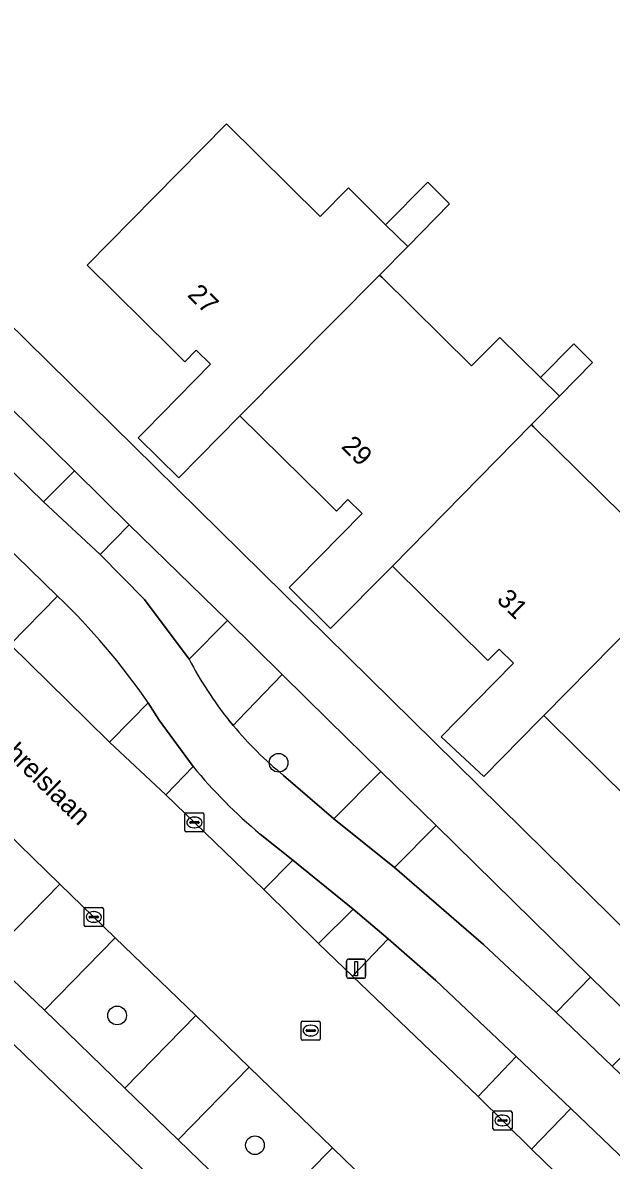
# Model space of a CAD drawing. Extents: x 157320 to 158835, y 386650 to 388491.
# Drawn here: x 157872.8 to 157903.6, y 387477 to 387536.5 of the extents above; entities that cross this region are included whole.
import ezdxf

# ---------------------------------------------------------------- set-up
doc = ezdxf.new("R2010")
doc.units = 0
for name, color, linetype in [('IMGEO_Berm_groen', 7, 'Continuous'), ('IMGEO_Boom', 7, 'Continuous'), ('IMGEO_Erf', 7, 'Continuous'), ('IMGEO_Fietspad_gesloten', 7, 'Continuous'), ('IMGEO_Groenvoorziening', 7, 'Continuous'), ('IMGEO_Kolk', 7, 'Continuous'), ('IMGEO_Lichtmast', 7, 'Continuous'), ('IMGEO_Openbare_ruimte_label', 7, 'Continuous'), ('IMGEO_Pand', 7, 'Continuous'), ('IMGEO_Pand_nummerreeks', 7, 'Continuous'), ('IMGEO_Parkeervlak_halfverhard', 7, 'Continuous'), ('IMGEO_Rijbaan_lokaal_gesloten', 7, 'Continuous'), ('IMGEO_Rioolput', 7, 'Continuous'), ('IMGEO_Voetpad_open', 7, 'Continuous')]:
    doc.layers.add(name, color=color, linetype=linetype)

msp = doc.modelspace()

# ---------------------------------------------------------------- linework, layer by layer
at = {"layer": 'IMGEO_Berm_groen'}
for points in [[(157853.173, 387531.642), (157857.936, 387526.985), (157862.876, 387522.154), (157873.857, 387511.432), (157875.472, 387513.059), (157859.604, 387528.685)], [(157909.34, 387472.1), (157901.446, 387479.676), (157899.39, 387477.558), (157919.818, 387457.675)]]:
    msp.add_lwpolyline(points, dxfattribs=at)
for points in [[(157878.341, 387510.233), (157876.822, 387508.674), (157879.15, 387506.326), (157881.471, 387503.202), (157883.485, 387505.216)], [(157894.394, 387494.486), (157892.213, 387492.301), (157896.869, 387488.269), (157900.667, 387484.7), (157902.476, 387486.556)], [(157891.885, 387488.557), (157890.054, 387490.107), (157888.236, 387488.307), (157890.016, 387486.599)], [(157877.604, 387488.619), (157873.909, 387484.817), (157878.107, 387480.75), (157881.821, 387484.541)], [(157884.617, 387481.834), (157880.901, 387478.042), (157885.243, 387473.836), (157888.971, 387477.618)]]:
    msp.add_lwpolyline(points, close=True, dxfattribs=at)
at = {"layer": 'IMGEO_Boom'}
for centre in [(157886.155, 387497.775), (157877.711, 387484.548), (157884.92, 387477.758)]:
    msp.add_circle(centre, 0.489, dxfattribs=at)
at = {"layer": 'IMGEO_Erf'}
for points in [[(157855.004, 387537.558), (157861.771, 387530.895), (157893.149, 387500), (157909.326, 387484.059), (157910.689, 387485.682), (157911.565, 387486.365), (157913.814, 387485.916), (157919.306, 387482.669), (157923.372, 387481.156), (157935.544, 387477.05), (157942.355, 387474.53), (157948.457, 387471.22), (157964.756, 387462.048), (157976.58, 387455.13), (157979.394, 387453.08), (157980.825, 387451.65), (157982.615, 387449.073)], [(157904.37, 387495.965), (157900.277, 387500), (157900.03, 387500.243), (157899.791, 387500), (157896.893, 387497.06), (157894.655, 387499.133), (157895.508, 387500), (157898.448, 387502.99), (157897.699, 387503.726), (157897.104, 387503.12), (157892.107, 387508.068), (157888.878, 387504.796), (157886.7, 387506.946), (157887.138, 387507.39), (157890.524, 387510.82), (157889.784, 387511.551), (157889.189, 387510.948), (157888.507, 387511.62), (157884.135, 387515.931), (157880.942, 387512.689), (157878.811, 387514.787), (157879.172, 387515.153), (157882.6, 387518.634), (157881.852, 387519.371), (157881.256, 387518.766), (157880.546, 387519.467), (157876.135, 387523.819), (157879.646, 387527.379), (157883.433, 387531.219), (157888.333, 387526.374), (157889.807, 387527.866), (157891.755, 387525.939), (157893.957, 387528.169), (157895.103, 387527.036), (157892.917, 387524.791), (157891.441, 387523.302), (157891.557, 387523.187), (157896.251, 387518.546), (157897.725, 387520.037), (157899.85, 387517.936), (157901.596, 387519.701), (157902.583, 387518.726), (157900.842, 387516.955), (157899.386, 387515.474), (157899.496, 387515.365), (157904.189, 387510.724)], [(157901.636, 387454.595), (157854.778, 387500)]]:
    msp.add_lwpolyline(points, dxfattribs=at)
at = {"layer": 'IMGEO_Fietspad_gesloten'}
for points in [[(157881.471, 387503.202), (157879.15, 387506.326), (157876.822, 387508.674), (157873.857, 387511.432), (157862.876, 387522.154), (157857.936, 387526.985), (157853.173, 387531.642), (157851.074, 387529.416), (157852.706, 387527.659), (157855.361, 387525.053), (157855.706, 387524.713), (157857.97, 387522.673), (157868.118, 387512.747), (157871.703, 387509.313), (157874.591, 387506.503)], [(157879.334, 387500.918), (157879.904, 387500), (157881.68, 387497.577)], [(157883.781, 387499.726), (157883.557, 387500)], [(157917.516, 387468.634), (157905.305, 387480.243), (157904.457, 387481.066), (157903.608, 387481.886), (157900.667, 387484.7), (157896.869, 387488.269), (157892.213, 387492.301), (157889.048, 387494.842), (157886.41, 387497.116)], [(157885.191, 387494.046), (157886.909, 387492.684), (157890.054, 387490.107), (157891.885, 387488.557), (157894.388, 387486.371), (157898.584, 387482.4), (157900.016, 387481.039), (157901.446, 387479.676), (157909.34, 387472.1)]]:
    msp.add_lwpolyline(points, dxfattribs=at)
for centre, radius, start, end in [((157849.299, 387480.218), 36.477, 34.57491, 46.10352), ((157898.888, 387512.268), 19.635, 207.49845, 218.66745), ((157898.905, 387512.331), 19.688, 219.8092, 230.60638), ((157902.232, 387514.501), 26.623, 219.47129, 230.20326)]:
    msp.add_arc(centre, radius, start, end, dxfattribs=at)
at = {"layer": 'IMGEO_Groenvoorziening'}
msp.add_lwpolyline([(157886.41, 387497.116), (157889.048, 387494.842), (157891.512, 387497.312), (157888.773, 387500), (157886.338, 387502.389), (157884.044, 387500), (157883.781, 387499.726)], dxfattribs=at)
msp.add_lwpolyline([(157870.986, 387487.615), (157874.72, 387491.417), (157870.434, 387495.566), (157866.787, 387491.719)], close=True, dxfattribs=at)
msp.add_arc((157898.905, 387512.331), 19.688, 219.8092, 230.60638, dxfattribs=at)
at = {"layer": 'IMGEO_Kolk'}
for p, q in [((157881.251, 387494.226), (157881.251, 387495.078)), ((157881.326, 387495.152), (157882.178, 387495.152)), ((157881.739, 387494.932), (157881.764, 387494.932)), ((157882.252, 387495.078), (157882.252, 387494.226)), ((157881.51, 387494.646), (157881.51, 387494.658)), ((157881.948, 387494.609), (157881.55, 387494.609)), ((157881.553, 387494.695), (157881.951, 387494.695)), ((157881.762, 387494.372), (157881.737, 387494.372)), ((157881.994, 387494.658), (157881.994, 387494.646)), ((157882.178, 387494.152), (157881.326, 387494.152)), ((157875.988, 387489.277), (157875.988, 387490.129)), ((157876.063, 387490.203), (157876.915, 387490.203)), ((157876.989, 387490.129), (157876.989, 387489.277)), ((157876.247, 387489.697), (157876.247, 387489.709)), ((157876.685, 387489.66), (157876.287, 387489.66)), ((157876.29, 387489.746), (157876.688, 387489.746)), ((157876.476, 387489.983), (157876.501, 387489.983)), ((157876.731, 387489.709), (157876.731, 387489.697)), ((157876.915, 387489.203), (157876.063, 387489.203)), ((157876.499, 387489.423), (157876.474, 387489.423)), ((157897.367, 387478.625), (157897.367, 387479.477)), ((157897.442, 387479.551), (157898.294, 387479.551)), ((157898.368, 387479.477), (157898.368, 387478.625)), ((157897.626, 387479.045), (157897.626, 387479.057)), ((157898.064, 387479.008), (157897.666, 387479.008)), ((157897.669, 387479.094), (157898.067, 387479.094)), ((157897.855, 387479.331), (157897.88, 387479.331)), ((157898.11, 387479.057), (157898.11, 387479.045)), ((157898.294, 387478.551), (157897.442, 387478.551)), ((157897.878, 387478.771), (157897.853, 387478.771))]:
    msp.add_line(p, q, dxfattribs=at)
for points in [[(157881.251, 387494.226), (157881.251, 387495.078)], [(157881.326, 387495.152), (157882.178, 387495.152)], [(157882.252, 387495.078), (157882.252, 387494.226)], [(157882.178, 387494.152), (157881.326, 387494.152)], [(157875.988, 387489.277), (157875.988, 387490.129)], [(157876.063, 387490.203), (157876.915, 387490.203)], [(157876.989, 387490.129), (157876.989, 387489.277)], [(157876.915, 387489.203), (157876.063, 387489.203)], [(157897.367, 387478.625), (157897.367, 387479.477)], [(157897.442, 387479.551), (157898.294, 387479.551)], [(157898.368, 387479.477), (157898.368, 387478.625)], [(157898.294, 387478.551), (157897.442, 387478.551)]]:
    msp.add_lwpolyline(points, dxfattribs=at)
for centre, radius, start, end in [((157881.328, 387495.076), 0.0765, 91.55205, 178.44795), ((157881.328, 387495.076), 0.0765, 91.55205, 178.44795), ((157882.176, 387495.076), 0.0765, 1.55205, 88.44795), ((157882.176, 387495.076), 0.0765, 1.55205, 88.44795), ((157881.55, 387494.655), 0.0403, 85.87752, 175.75265), ((157881.547, 387494.645), 0.0366, 178.93798, 274.71019), ((157881.951, 387494.652), 0.043, 264.86636, 352.45326), ((157881.955, 387494.657), 0.0386, 1.73085, 96.63898), ((157881.328, 387494.228), 0.0765, 181.55205, 268.44795), ((157881.328, 387494.228), 0.0765, 181.55205, 268.44795), ((157882.176, 387494.228), 0.0765, 271.55205, 358.44795), ((157882.176, 387494.228), 0.0765, 271.55205, 358.44795), ((157876.065, 387490.127), 0.0765, 91.55205, 178.44795), ((157876.065, 387490.127), 0.0765, 91.55205, 178.44795), ((157876.913, 387490.127), 0.0765, 1.55205, 88.44795), ((157876.913, 387490.127), 0.0765, 1.55205, 88.44795), ((157876.287, 387489.706), 0.0403, 85.87752, 175.75265), ((157876.284, 387489.696), 0.0366, 178.93798, 274.71019), ((157876.688, 387489.703), 0.043, 264.86636, 352.45326), ((157876.692, 387489.708), 0.0386, 1.73085, 96.63898), ((157876.065, 387489.279), 0.0765, 181.55205, 268.44795), ((157876.065, 387489.279), 0.0765, 181.55205, 268.44795), ((157876.913, 387489.279), 0.0765, 271.55205, 358.44795), ((157876.913, 387489.279), 0.0765, 271.55205, 358.44795), ((157897.444, 387479.475), 0.0765, 91.55205, 178.44795), ((157897.444, 387479.475), 0.0765, 91.55205, 178.44795), ((157898.292, 387479.475), 0.0765, 1.55205, 88.44795), ((157898.292, 387479.475), 0.0765, 1.55205, 88.44795), ((157897.666, 387479.054), 0.0403, 85.87752, 175.75265), ((157897.663, 387479.044), 0.0366, 178.93798, 274.71019), ((157898.067, 387479.051), 0.043, 264.86636, 352.45326), ((157898.071, 387479.056), 0.0386, 1.73085, 96.63898), ((157897.444, 387478.627), 0.0765, 181.55205, 268.44795), ((157897.444, 387478.627), 0.0765, 181.55205, 268.44795), ((157898.292, 387478.627), 0.0765, 271.55205, 358.44795), ((157898.292, 387478.627), 0.0765, 271.55205, 358.44795)]:
    msp.add_arc(centre, radius, start, end, dxfattribs=at)
for centre, major_axis, ratio, start_param, end_param in [((157881.738, 387494.652), (-0.387, 0.002), 0.722429, 4.712389, 7.853982), ((157881.763, 387494.652), (-0.39, 0.002), 0.717154, 1.570796, 4.712389), ((157876.475, 387489.703), (-0.387, 0.002), 0.722429, 4.712389, 7.853982), ((157876.5, 387489.703), (-0.39, 0.002), 0.717154, 1.570796, 4.712389), ((157897.854, 387479.051), (-0.387, 0.002), 0.722429, 4.712389, 7.853982), ((157897.879, 387479.051), (-0.39, 0.002), 0.717154, 1.570796, 4.712389)]:
    msp.add_ellipse(centre, major_axis=major_axis, ratio=ratio, start_param=start_param, end_param=end_param, dxfattribs=at)
at = {"layer": 'IMGEO_Lichtmast'}
for p, q in [((157889.716, 387486.597), (157889.716, 387487.397)), ((157889.716, 387487.397), (157889.716, 387486.597)), ((157889.816, 387487.497), (157890.606, 387487.497)), ((157890.606, 387487.497), (157889.816, 387487.497)), ((157890.706, 387487.397), (157890.706, 387486.597)), ((157890.706, 387486.597), (157890.706, 387487.397)), ((157890.606, 387486.497), (157889.816, 387486.497)), ((157889.816, 387486.497), (157890.606, 387486.497))]:
    msp.add_line(p, q, dxfattribs=at)
msp.add_lwpolyline([(157890.136, 387487.372), (157890.286, 387487.372), (157890.286, 387486.622), (157890.136, 387486.622), (157890.136, 387487.372)], dxfattribs=at)
for centre, start, end in [((157889.816, 387487.397), 90, 180), ((157889.816, 387487.397), 90, 180), ((157890.606, 387487.397), 0, 90), ((157890.606, 387487.397), 360, 90), ((157889.816, 387486.597), 180, 270), ((157889.816, 387486.597), 180, 270), ((157890.606, 387486.597), 270, 0), ((157890.606, 387486.597), 270, 0)]:
    msp.add_arc(centre, 0.1, start, end, dxfattribs=at)
at = {"layer": 'IMGEO_Pand'}
for points in [[(157891.441, 387523.302), (157892.917, 387524.791), (157891.755, 387525.939), (157889.807, 387527.866), (157888.333, 387526.374), (157883.433, 387531.219), (157879.646, 387527.379), (157876.135, 387523.819), (157880.546, 387519.467), (157881.256, 387518.766), (157881.852, 387519.371), (157882.6, 387518.634), (157879.172, 387515.153), (157878.811, 387514.787), (157880.942, 387512.689), (157884.135, 387515.931)], [(157891.755, 387525.939), (157892.917, 387524.791), (157895.103, 387527.036), (157893.957, 387528.169)], [(157899.386, 387515.474), (157900.842, 387516.955), (157899.85, 387517.936), (157897.725, 387520.037), (157896.251, 387518.546), (157891.557, 387523.187), (157891.441, 387523.302), (157884.135, 387515.931), (157888.507, 387511.62), (157889.189, 387510.948), (157889.784, 387511.551), (157890.524, 387510.82), (157887.138, 387507.39), (157886.7, 387506.946), (157888.878, 387504.796), (157892.107, 387508.068)], [(157899.85, 387517.936), (157900.842, 387516.955), (157902.583, 387518.726), (157901.596, 387519.701)], [(157907.31, 387507.639), (157908.781, 387509.134), (157905.664, 387512.216), (157904.189, 387510.724), (157899.496, 387515.365), (157899.386, 387515.474), (157892.107, 387508.068), (157897.104, 387503.12), (157897.699, 387503.726), (157898.448, 387502.99), (157895.508, 387500), (157894.655, 387499.133), (157896.893, 387497.06), (157899.791, 387500), (157900.03, 387500.243)], [(157918.019, 387500), (157913.589, 387504.38), (157912.114, 387502.889), (157907.42, 387507.53), (157907.31, 387507.639), (157900.03, 387500.243), (157900.277, 387500), (157904.37, 387495.965), (157905.051, 387495.294), (157905.655, 387495.884), (157908.679, 387492.897), (157909.221, 387493.491), (157911.601, 387491.299), (157910.965, 387490.641), (157911.152, 387490.455), (157914.656, 387494.023), (157919.291, 387498.742)]]:
    msp.add_lwpolyline(points, close=True, dxfattribs=at)
at = {"layer": 'IMGEO_Parkeervlak_halfverhard'}
for points in [[(157874.591, 387506.503), (157872.111, 387503.958), (157876.145, 387500), (157877.318, 387498.849), (157878.44, 387500), (157879.334, 387500.918)], [(157881.68, 387497.577), (157880.26, 387496.098), (157885.381, 387491.143), (157886.909, 387492.684), (157885.191, 387494.046)]]:
    msp.add_lwpolyline(points, dxfattribs=at)
msp.add_lwpolyline([(157891.885, 387488.557), (157890.016, 387486.599), (157896.586, 387480.312), (157898.584, 387482.4), (157894.388, 387486.371)], close=True, dxfattribs=at)
for centre, radius, start, end in [((157849.299, 387480.218), 36.477, 34.57491, 46.10352), ((157902.232, 387514.501), 26.623, 219.47129, 230.20326)]:
    msp.add_arc(centre, radius, start, end, dxfattribs=at)
at = {"layer": 'IMGEO_Rijbaan_lokaal_gesloten'}
for points in [[(157919.818, 387457.675), (157899.39, 387477.558), (157896.586, 387480.312), (157890.016, 387486.599), (157888.236, 387488.307), (157885.381, 387491.143), (157880.26, 387496.098), (157877.318, 387498.849), (157876.145, 387500), (157872.111, 387503.958)], [(157870.434, 387495.566), (157874.72, 387491.417), (157877.604, 387488.619), (157881.821, 387484.541), (157884.617, 387481.834), (157888.971, 387477.618), (157891.884, 387474.797), (157896.062, 387470.747), (157898.932, 387467.97), (157903.2, 387463.839), (157906.098, 387461.033), (157910.864, 387456.418), (157913.51, 387453.931), (157914.054, 387453.395)]]:
    msp.add_lwpolyline(points, dxfattribs=at)
at = {"layer": 'IMGEO_Rioolput'}
for p, q in [((157887.336, 387483.332), (157887.336, 387484.184)), ((157887.411, 387484.258), (157888.263, 387484.258)), ((157888.337, 387484.184), (157888.337, 387483.332)), ((157887.595, 387483.752), (157887.595, 387483.764)), ((157888.033, 387483.715), (157887.635, 387483.715)), ((157887.638, 387483.801), (157888.036, 387483.801)), ((157887.824, 387484.038), (157887.849, 387484.038)), ((157888.079, 387483.764), (157888.079, 387483.752)), ((157888.263, 387483.258), (157887.411, 387483.258)), ((157887.847, 387483.478), (157887.822, 387483.478))]:
    msp.add_line(p, q, dxfattribs=at)
for points in [[(157887.336, 387483.332), (157887.336, 387484.184)], [(157887.411, 387484.258), (157888.263, 387484.258)], [(157888.337, 387484.184), (157888.337, 387483.332)], [(157888.263, 387483.258), (157887.411, 387483.258)]]:
    msp.add_lwpolyline(points, dxfattribs=at)
for centre, radius, start, end in [((157887.413, 387484.182), 0.0765, 91.55205, 178.44795), ((157887.413, 387484.182), 0.0765, 91.55205, 178.44795), ((157888.261, 387484.182), 0.0765, 1.55205, 88.44795), ((157888.261, 387484.182), 0.0765, 1.55205, 88.44795), ((157887.635, 387483.761), 0.0403, 85.87752, 175.75265), ((157887.632, 387483.751), 0.0366, 178.93798, 274.71019), ((157888.036, 387483.758), 0.043, 264.86636, 352.45326), ((157888.04, 387483.763), 0.0386, 1.73085, 96.63898), ((157887.413, 387483.334), 0.0765, 181.55205, 268.44795), ((157887.413, 387483.334), 0.0765, 181.55205, 268.44795), ((157888.261, 387483.334), 0.0765, 271.55205, 358.44795), ((157888.261, 387483.334), 0.0765, 271.55205, 358.44795)]:
    msp.add_arc(centre, radius, start, end, dxfattribs=at)
for centre, major_axis, ratio, start_param, end_param in [((157887.823, 387483.758), (-0.387, 0.002), 0.722429, 4.712389, 7.853982), ((157887.848, 387483.758), (-0.39, 0.002), 0.717154, 1.570796, 4.712389)]:
    msp.add_ellipse(centre, major_axis=major_axis, ratio=ratio, start_param=start_param, end_param=end_param, dxfattribs=at)
at = {"layer": 'IMGEO_Voetpad_open'}
for points in [[(157854.157, 387540.227), (157851.824, 387540.906), (157851.503, 387536.552), (157858.835, 387529.442), (157859.604, 387528.685), (157875.472, 387513.059), (157878.341, 387510.233), (157883.485, 387505.216), (157886.338, 387502.389), (157888.773, 387500), (157891.512, 387497.312), (157894.394, 387494.486), (157902.476, 387486.556), (157905.376, 387483.711), (157907.216, 387481.915), (157908.618, 387483.304), (157909.326, 387484.059), (157893.149, 387500), (157861.771, 387530.895)], [(157842.827, 387511.58), (157854.778, 387500), (157901.636, 387454.595)], [(157903.501, 387456.139), (157902.43, 387457.183), (157899.56, 387459.964), (157895.275, 387464.116), (157892.361, 387466.939), (157888.177, 387470.993), (157885.243, 387473.836), (157880.901, 387478.042), (157878.107, 387480.75), (157873.909, 387484.817), (157870.986, 387487.615), (157866.787, 387491.719), (157863.91, 387494.524), (157859.689, 387498.603), (157858.237, 387500), (157856.798, 387501.392), (157852.464, 387505.585), (157849.615, 387508.342)], [(157883.557, 387500), (157883.781, 387499.726), (157884.044, 387500), (157886.338, 387502.389), (157883.485, 387505.216), (157881.471, 387503.202)]]:
    msp.add_lwpolyline(points, dxfattribs=at)
for points in [[(157876.822, 387508.674), (157878.341, 387510.233), (157875.472, 387513.059), (157873.857, 387511.432)], [(157871.703, 387509.313), (157869.194, 387506.729), (157872.111, 387503.958), (157874.591, 387506.503)], [(157877.318, 387498.849), (157880.26, 387496.098), (157881.68, 387497.577), (157879.904, 387500), (157879.334, 387500.918), (157878.44, 387500)], [(157891.512, 387497.312), (157889.048, 387494.842), (157892.213, 387492.301), (157894.394, 387494.486)], [(157885.381, 387491.143), (157888.236, 387488.307), (157890.054, 387490.107), (157886.909, 387492.684)], [(157874.72, 387491.417), (157870.986, 387487.615), (157873.909, 387484.817), (157877.604, 387488.619)], [(157903.608, 387481.886), (157905.376, 387483.711), (157902.476, 387486.556), (157900.667, 387484.7)], [(157880.901, 387478.042), (157884.617, 387481.834), (157881.821, 387484.541), (157878.107, 387480.75)], [(157901.446, 387479.676), (157900.016, 387481.039), (157898.584, 387482.4), (157896.586, 387480.312), (157899.39, 387477.558)], [(157891.884, 387474.797), (157888.971, 387477.618), (157885.243, 387473.836), (157888.177, 387470.993)]]:
    msp.add_lwpolyline(points, close=True, dxfattribs=at)
msp.add_arc((157898.888, 387512.268), 19.635, 207.49845, 218.66745, dxfattribs=at)

# ---------------------------------------------------------------- texts
at = {"layer": 'IMGEO_Openbare_ruimte_label'}
msp.add_text('Cor Gehrelslaan', height=1, rotation=315.9724, dxfattribs=at).set_placement((157868.725, 387501.198))
at = {"layer": 'IMGEO_Pand_nummerreeks'}
for s, p in [('27', (157881.34, 387522.223)), ('29', (157889.387, 387514.284)), ('31', (157897.514, 387506.264))]:
    msp.add_text(s, height=1, rotation=315.38378, dxfattribs=at).set_placement(p)

doc.saveas('drawing.dxf')
